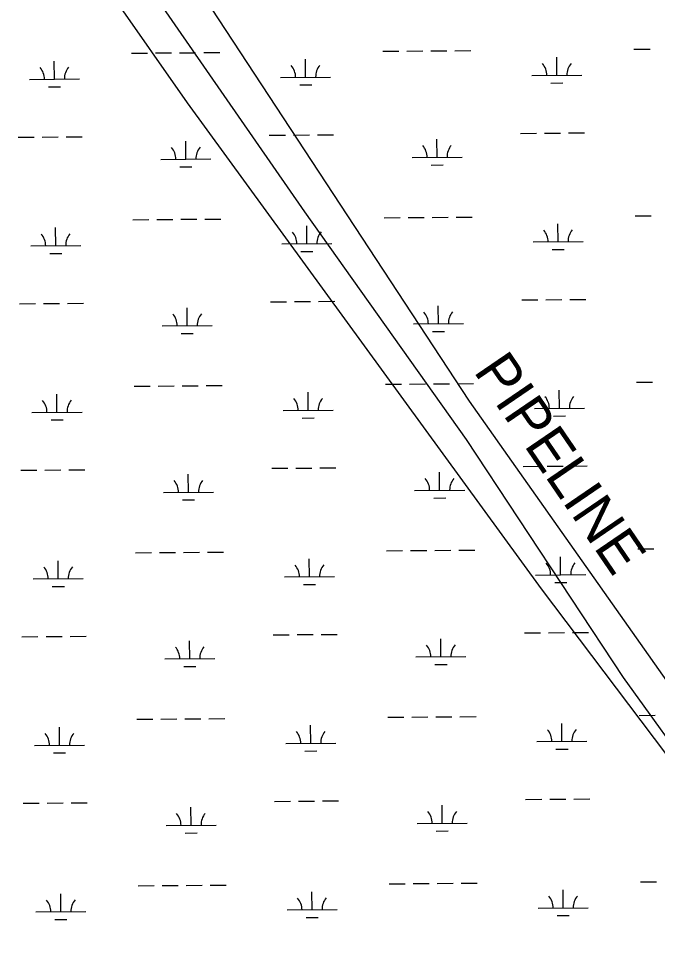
# Model space of a CAD drawing. Extents: x 3540316 to 3578335, y 553172 to 578787.
# Drawn here: x 3564138 to 3565414, y 573314 to 575191 of the extents above; entities that cross this region are included whole.
import ezdxf

# ---------------------------------------------------------------- set-up
doc = ezdxf.new("R2010")
doc.units = 0
for name, color, linetype in [('V-SITE-VEGE', 7, 'Continuous'), ('V-UTIL-IDEN', 7, 'Continuous'), ('V-UTIL-LINE', 7, 'Continuous'), ('V-WETL-SWMP', 7, 'Continuous')]:
    doc.layers.add(name, color=color, linetype=linetype)

msp = doc.modelspace()

# ---------------------------------------------------------------- linework, layer by layer
at = {"layer": 'V-SITE-VEGE'}
for p, q in [((3563725.901, 576091.205), (3564474.6380000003, 575023.2440000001)), ((3565038.4990000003, 574426.854), (3564456.148, 575314.5069999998)), ((3564474.6380000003, 575023.2440000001), (3565181.7770000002, 574052.3740000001)), ((3566156.982, 572841.094), (3565038.4990000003, 574426.854)), ((3565181.7770000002, 574052.3740000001), (3565579.253, 573525.329))]:
    msp.add_line(p, q, dxfattribs=at)
at = {"layer": 'V-UTIL-LINE'}
msp.add_lwpolyline([(3563283.7893940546, 576897.1081793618), (3563728.47550468, 576240.184493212), (3564254.013453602, 575461.9840496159), (3564708.8065440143, 574805.0613634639), (3565032.214897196, 574350.268273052), (3565345.516270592, 573875.2622230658), (3565658.8176439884, 573440.683092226), (3566012.54593653, 572935.3581028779), (3566477.44500673, 572278.434416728), (3566790.746380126, 571793.3223869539), (3567073.7288141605, 571348.6362763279), (3567296.0713694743, 570994.908983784)], dxfattribs=at)
at = {"layer": 'V-WETL-SWMP'}
for p, q in [((3564363.4235350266, 575122.2325045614), (3564395.4225842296, 575122.4791808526)), ((3564411.4221088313, 575122.602518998), (3564443.421158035, 575122.8491952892)), ((3564459.4206826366, 575122.9725334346), (3564491.41973184, 575123.2192097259)), ((3564507.4192564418, 575123.3425478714), (3564539.418305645, 575123.5892241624)), ((3564865.3166221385, 575126.1015296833), (3564897.315671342, 575126.3482059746)), ((3564913.3151959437, 575126.4715441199), (3564945.3142451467, 575126.7182204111)), ((3564961.313769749, 575126.8415585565), (3564993.3128189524, 575127.0882348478)), ((3565009.3123435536, 575127.2115729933), (3565041.3113927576, 575127.4582492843)), ((3565367.2097092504, 575129.9705548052), (3565399.208758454, 575130.2172310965)), ((3564209.227279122, 575070.3003242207), (3564208.9497688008, 575106.2992509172)), ((3564711.120366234, 575074.1693493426), (3564710.842855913, 575110.1682760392)), ((3565213.013453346, 575078.0383744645), (3565212.7359430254, 575114.0373011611)), ((3564159.228764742, 575069.9148925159), (3564259.2257935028, 575070.6857559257)), ((3564661.121851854, 575073.7839176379), (3564761.1188806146, 575074.5547810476)), ((3565163.014938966, 575077.6529427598), (3565263.011967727, 575078.4238061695)), ((3564197.346587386, 575054.7772806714), (3564221.3458742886, 575054.9622878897)), ((3564699.239674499, 575058.6463057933), (3564723.238961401, 575058.8313130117)), ((3565201.132761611, 575062.5153309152), (3565225.132048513, 575062.7003381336)), ((3564136.7112816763, 574954.3058902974), (3564168.7103308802, 574954.5525665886)), ((3564184.7098554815, 574954.6759047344), (3564216.708904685, 574954.9225810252)), ((3564232.708429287, 574955.0459191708), (3564264.7074784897, 574955.2925954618)), ((3564638.6043687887, 574958.1749154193), (3564670.6034179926, 574958.4215917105)), ((3564686.602942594, 574958.5449298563), (3564718.6019917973, 574958.7916061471)), ((3564734.601516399, 574958.9149442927), (3564766.6005656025, 574959.1616205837)), ((3564973.7963310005, 574914.3274895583), (3564973.518820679, 574950.3264162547)), ((3565140.497455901, 574962.0439405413), (3565172.4965051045, 574962.2906168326)), ((3565188.496029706, 574962.4139549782), (3565220.4950789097, 574962.660631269)), ((3565236.494603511, 574962.7839694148), (3565268.493652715, 574963.0306457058)), ((3564471.903243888, 574910.4584644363), (3564471.625733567, 574946.4573911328)), ((3564923.7978166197, 574913.9420578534), (3565023.7948453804, 574914.7129212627)), ((3564421.9047295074, 574910.0730327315), (3564521.9017582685, 574910.8438961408)), ((3564460.022552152, 574894.9354208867), (3564484.0218390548, 574895.1204281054)), ((3564961.915639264, 574898.8044460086), (3564985.9149261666, 574898.9894532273)), ((3564365.9880001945, 574789.5674229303), (3564397.9870493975, 574789.8140992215)), ((3564413.9865739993, 574789.9374373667), (3564445.9856232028, 574790.1841136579)), ((3564461.9851478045, 574790.3074518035), (3564493.9841970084, 574790.5541280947)), ((3564509.9837216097, 574790.6774662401), (3564541.982770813, 574790.9241425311)), ((3564867.8810873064, 574793.4364480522), (3564899.88013651, 574793.6831243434)), ((3564915.879661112, 574793.8064624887), (3564947.8787103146, 574794.05313878)), ((3564963.878234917, 574794.1764769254), (3564995.8772841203, 574794.4231532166)), ((3565011.8768087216, 574794.5464913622), (3565043.8758579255, 574794.7931676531)), ((3565215.577918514, 574745.3732928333), (3565215.300408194, 574781.3722195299)), ((3565369.7741744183, 574797.3054731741), (3565401.773223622, 574797.5521494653)), ((3564211.79174429, 574737.6352425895), (3564211.5142339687, 574773.634169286)), ((3564713.684831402, 574741.5042677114), (3564713.407321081, 574777.5031944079)), ((3565165.579404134, 574744.9878611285), (3565265.576432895, 574745.7587245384)), ((3564161.79322991, 574737.2498108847), (3564261.7902586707, 574738.0206742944)), ((3564663.686317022, 574741.1188360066), (3564763.683345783, 574741.8896994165)), ((3564701.8041396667, 574725.9812241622), (3564725.803426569, 574726.1662313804)), ((3565203.697226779, 574729.8502492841), (3565227.696513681, 574730.0352565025)), ((3564199.9110525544, 574722.1121990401), (3564223.9103394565, 574722.2972062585)), ((3564139.2757468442, 574621.640808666), (3564171.274796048, 574621.8874849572)), ((3564187.27432065, 574622.010823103), (3564219.273369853, 574622.2574993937)), ((3564235.272894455, 574622.3808375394), (3564267.271943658, 574622.6275138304)), ((3564474.467709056, 574577.7933828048), (3564474.190198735, 574613.7923095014)), ((3564641.1688339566, 574625.5098337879), (3564673.1678831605, 574625.7565100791)), ((3564689.167407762, 574625.8798482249), (3564721.1664569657, 574626.1265245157)), ((3564737.165981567, 574626.2498626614), (3564769.1650307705, 574626.4965389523)), ((3564976.3607961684, 574581.6624079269), (3564976.0832858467, 574617.6613346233)), ((3565143.0619210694, 574629.3788589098), (3565175.0609702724, 574629.625535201)), ((3565191.060494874, 574629.7488733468), (3565223.0595440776, 574629.9955496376)), ((3565239.059068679, 574630.1188877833), (3565271.058117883, 574630.3655640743)), ((3564424.4691946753, 574577.4079511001), (3564524.4662234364, 574578.1788145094)), ((3564926.362281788, 574581.276976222), (3565026.3593105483, 574582.0478396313)), ((3564462.58701732, 574562.2703392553), (3564486.5863042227, 574562.455346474)), ((3564964.480104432, 574566.1393643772), (3564988.4793913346, 574566.3243715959)), ((3565372.3386395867, 574464.6403915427), (3565404.3376887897, 574464.8870678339)), ((3564368.5524653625, 574456.9023412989), (3564400.5515145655, 574457.1490175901)), ((3564416.5510391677, 574457.2723557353), (3564448.5500883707, 574457.5190320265)), ((3564464.5496129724, 574457.6423701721), (3564496.5486621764, 574457.8890464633)), ((3564512.5481867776, 574458.0123846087), (3564544.547235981, 574458.2590608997)), ((3564716.2492965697, 574408.83918608), (3564715.9717862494, 574444.8381127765)), ((3564870.4455524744, 574460.7713664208), (3564902.444601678, 574461.018042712)), ((3564918.44412628, 574461.1413808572), (3564950.443175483, 574461.3880571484)), ((3564966.4427000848, 574461.511395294), (3564998.4417492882, 574461.7580715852)), ((3565014.4412738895, 574461.8814097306), (3565046.4403230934, 574462.1280860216)), ((3565218.1423836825, 574412.7082112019), (3565217.864873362, 574448.7071378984)), ((3564214.356209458, 574404.970160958), (3564214.0786991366, 574440.9690876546)), ((3564666.25078219, 574408.4537543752), (3564766.247810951, 574409.224617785)), ((3565168.143869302, 574412.3227794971), (3565268.140898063, 574413.0936429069)), ((3564164.357695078, 574404.5847292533), (3564264.354723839, 574405.355592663)), ((3564202.4755177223, 574389.4471174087), (3564226.4748046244, 574389.6321246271)), ((3564704.3686048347, 574393.3161425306), (3564728.3678917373, 574393.501149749)), ((3565206.261691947, 574397.1851676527), (3565230.260978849, 574397.370174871)), ((3564691.7318729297, 574293.2147665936), (3564723.7309221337, 574293.4614428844)), ((3564739.730446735, 574293.5847810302), (3564771.7294959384, 574293.8314573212)), ((3565145.6263862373, 574296.7137772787), (3565177.625435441, 574296.9604535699)), ((3565193.624960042, 574297.0837917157), (3565225.6240092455, 574297.3304680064)), ((3565241.623533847, 574297.4538061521), (3565273.6225830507, 574297.7004824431)), ((3564141.840212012, 574288.9757270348), (3564173.839261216, 574289.2224033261)), ((3564189.838785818, 574289.3457414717), (3564221.8378350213, 574289.5924177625)), ((3564237.837359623, 574289.7157559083), (3564269.836408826, 574289.9624321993)), ((3564477.032174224, 574245.1283011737), (3564476.754663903, 574281.1272278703)), ((3564643.733299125, 574292.8447521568), (3564675.7323483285, 574293.091428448)), ((3564978.9252613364, 574248.9973262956), (3564978.6477510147, 574284.9962529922)), ((3564427.0336598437, 574244.742869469), (3564527.0306886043, 574245.5137328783)), ((3564928.926746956, 574248.6118945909), (3565028.923775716, 574249.3827580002)), ((3564465.151482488, 574229.6052576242), (3564489.1507693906, 574229.7902648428)), ((3564967.0445696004, 574233.4742827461), (3564991.0438565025, 574233.6592899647)), ((3564371.1169305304, 574124.2372596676), (3564403.1159797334, 574124.4839359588)), ((3564419.1155043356, 574124.6072741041), (3564451.114553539, 574124.8539503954)), ((3564467.1140781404, 574124.9772885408), (3564499.1131273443, 574125.223964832)), ((3564515.1126519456, 574125.3473029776), (3564547.111701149, 574125.5939792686)), ((3564873.0100176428, 574128.1062847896), (3564905.0090668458, 574128.3529610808)), ((3564921.008591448, 574128.476299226), (3564953.007640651, 574128.7229755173)), ((3564969.0071652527, 574128.8463136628), (3565001.006214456, 574129.092989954)), ((3565017.0057390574, 574129.2163280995), (3565049.0047882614, 574129.4630043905)), ((3565374.9031047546, 574131.9753099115), (3565406.902153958, 574132.2219862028)), ((3564216.920674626, 574072.3050793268), (3564216.643164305, 574108.3040060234)), ((3564718.813761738, 574076.1741044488), (3564718.5362514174, 574112.1730311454)), ((3565220.7068488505, 574080.0431295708), (3565220.4293385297, 574116.0420562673)), ((3564166.922160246, 574071.9196476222), (3564266.919189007, 574072.6905110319)), ((3564668.815247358, 574075.7886727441), (3564768.812276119, 574076.5595361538)), ((3565170.7083344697, 574079.657697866), (3565270.705363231, 574080.4285612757)), ((3564205.0399828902, 574056.7820357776), (3564229.039269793, 574056.967042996)), ((3564706.9330700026, 574060.6510608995), (3564730.932356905, 574060.8360681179)), ((3565208.826157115, 574064.5200860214), (3565232.825444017, 574064.7050932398)), ((3564144.4046771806, 573956.3106454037), (3564176.403726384, 573956.5573216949)), ((3564192.403250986, 573956.6806598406), (3564224.4023001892, 573956.9273361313)), ((3564240.401824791, 573957.0506742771), (3564272.400873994, 573957.2973505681)), ((3564646.297764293, 573960.1796705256), (3564678.296813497, 573960.4263468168)), ((3564694.2963380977, 573960.5496849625), (3564726.2953873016, 573960.7963612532)), ((3564742.294911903, 573960.919699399), (3564774.2939611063, 573961.16637569)), ((3565148.1908514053, 573964.0486956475), (3565180.1899006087, 573964.2953719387)), ((3565196.18942521, 573964.4187100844), (3565228.1884744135, 573964.6653863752)), ((3565244.1879990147, 573964.788724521), (3565276.1870482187, 573965.0354008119)), ((3564479.596639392, 573912.4632195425), (3564479.3191290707, 573948.462146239)), ((3564981.4897265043, 573916.3322446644), (3564981.2122161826, 573952.331171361)), ((3564429.5981250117, 573912.0777878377), (3564529.5951537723, 573912.848651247)), ((3564931.491212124, 573915.9468129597), (3565031.488240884, 573916.717676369)), ((3564969.6090347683, 573900.8092011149), (3564993.6083216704, 573900.9942083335)), ((3564467.7159476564, 573896.940175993), (3564491.7152345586, 573897.1251832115)), ((3564373.681395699, 573791.5721780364), (3564405.6804449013, 573791.8188543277)), ((3564421.6799695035, 573791.942192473), (3564453.679018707, 573792.1888687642)), ((3564469.6785433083, 573792.3122069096), (3564501.677592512, 573792.5588832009)), ((3564517.6771171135, 573792.6822213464), (3564549.676166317, 573792.9288976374)), ((3564875.5744828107, 573795.4412031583), (3564907.573532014, 573795.6878794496)), ((3564923.573056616, 573795.8112175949), (3564955.572105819, 573796.0578938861)), ((3564971.5716304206, 573796.1812320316), (3565003.570679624, 573796.4279083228)), ((3565019.570204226, 573796.5512464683), (3565051.5692534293, 573796.7979227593)), ((3565377.4675699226, 573799.3102282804), (3565409.466619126, 573799.5569045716)), ((3564219.4851397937, 573739.6399976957), (3564219.207629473, 573775.6389243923)), ((3564721.378226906, 573743.5090228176), (3564721.1007165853, 573779.5079495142)), ((3565223.2713140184, 573747.3780479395), (3565222.9938036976, 573783.3769746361)), ((3564169.486625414, 573739.2545659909), (3564269.483654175, 573740.0254294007)), ((3564671.3797125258, 573743.1235911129), (3564771.376741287, 573743.8944545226)), ((3565173.272799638, 573746.9926162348), (3565273.2698283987, 573747.7634796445)), ((3565211.390622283, 573731.8550043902), (3565235.389909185, 573732.0400116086)), ((3564207.604448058, 573724.1169541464), (3564231.603734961, 573724.3019613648)), ((3564709.4975351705, 573727.9859792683), (3564733.496822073, 573728.1709864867)), ((3564146.9691423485, 573623.6455637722), (3564178.9681915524, 573623.8922400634)), ((3564194.9677161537, 573624.0155782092), (3564226.966765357, 573624.2622545)), ((3564242.966289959, 573624.3855926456), (3564274.965339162, 573624.6322689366)), ((3564648.862229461, 573627.5145888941), (3564680.861278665, 573627.7612651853)), ((3564696.8608032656, 573627.8846033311), (3564728.8598524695, 573628.1312796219)), ((3564744.859377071, 573628.2546177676), (3564776.8584262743, 573628.5012940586)), ((3564984.0541916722, 573583.667163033), (3564983.776681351, 573619.6660897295)), ((3565150.755316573, 573631.3836140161), (3565182.7543657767, 573631.6302903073)), ((3565198.753890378, 573631.753628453), (3565230.7529395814, 573632.0003047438)), ((3565246.752464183, 573632.1236428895), (3565278.7515133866, 573632.3703191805)), ((3564482.16110456, 573579.7981379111), (3564481.8835942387, 573615.7970646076)), ((3564432.1625901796, 573579.4127062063), (3564532.15961894, 573580.1835696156)), ((3564934.055677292, 573583.2817313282), (3565034.0527060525, 573584.0525947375)), ((3564470.2804128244, 573564.2750943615), (3564494.2796997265, 573564.4601015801)), ((3564972.1734999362, 573568.1441194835), (3564996.1727868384, 573568.329126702)), ((3564376.2458608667, 573458.907096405), (3564408.2449100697, 573459.1537726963)), ((3564424.2444346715, 573459.2771108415), (3564456.243483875, 573459.5237871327)), ((3564472.243008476, 573459.6471252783), (3564504.24205768, 573459.8938015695)), ((3564520.241582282, 573460.017139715), (3564552.240631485, 573460.2638160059)), ((3564878.1389479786, 573462.776121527), (3564910.137997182, 573463.0227978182)), ((3564926.137521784, 573463.1461359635), (3564958.136570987, 573463.3928122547)), ((3564974.1360955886, 573463.5161504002), (3565006.135144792, 573463.7628266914)), ((3565022.1346693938, 573463.8861648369), (3565054.1337185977, 573464.1328411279)), ((3565225.8357791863, 573414.7129663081), (3565225.5582688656, 573450.7118930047)), ((3565380.0320350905, 573466.6451466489), (3565412.031084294, 573466.8918229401)), ((3564222.049604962, 573406.9749160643), (3564221.772094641, 573442.9738427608)), ((3564723.942692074, 573410.8439411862), (3564723.665181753, 573446.8428678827)), ((3565175.837264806, 573414.3275346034), (3565275.8342935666, 573415.0983980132)), ((3564172.051090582, 573406.5894843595), (3564272.048119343, 573407.3603477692)), ((3564673.9441776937, 573410.4585094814), (3564773.9412064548, 573411.2293728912)), ((3564712.0620003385, 573395.3208976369), (3564736.061287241, 573395.5059048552)), ((3565213.9550874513, 573399.1899227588), (3565237.954374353, 573399.3749299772)), ((3564210.168913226, 573391.451872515), (3564234.1682001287, 573391.6368797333))]:
    msp.add_line(p, q, dxfattribs=at)
for centre, radius, start, end in [((3565157.768498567, 575078.0873159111), 35.24628790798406, 359.6698565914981, 41.21351492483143), ((3565268.251087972, 575078.9390110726), 35.24628790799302, 139.6698534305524, 181.21351176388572), ((3564153.982324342, 575070.3492656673), 35.24628790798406, 359.6698565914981, 41.21351492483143), ((3564264.464913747, 575071.2009608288), 35.24628790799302, 139.6698534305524, 181.21351176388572), ((3564655.875411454, 575074.2182907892), 35.24628790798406, 359.6698565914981, 41.21351492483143), ((3564766.358000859, 575075.0699859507), 35.24628790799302, 139.6698534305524, 181.21351176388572), ((3564416.6582891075, 574910.5074058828), 35.24628790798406, 359.6698565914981, 41.21351492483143), ((3564527.140878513, 574911.3591010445), 35.24628790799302, 139.6698534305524, 181.21351176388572), ((3564918.55137622, 574914.3764310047), 35.24628790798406, 359.6698565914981, 41.21351492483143), ((3565029.033965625, 574915.2281261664), 35.24628790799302, 139.6698534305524, 181.21351176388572), ((3564658.439876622, 574741.553209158), 35.24628790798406, 359.6698565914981, 41.21351492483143), ((3564768.9224660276, 574742.4049043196), 35.24628790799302, 139.6698534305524, 181.21351176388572), ((3565160.332963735, 574745.4222342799), 35.24628790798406, 359.6698565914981, 41.21351492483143), ((3565270.81555314, 574746.2739294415), 35.24628790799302, 139.6698534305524, 181.21351176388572), ((3564156.5467895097, 574737.684184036), 35.24628790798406, 359.6698565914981, 41.21351492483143), ((3564267.0293789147, 574738.5358791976), 35.24628790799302, 139.6698534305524, 181.21351176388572), ((3564419.2227542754, 574577.8423242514), 35.24628790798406, 359.6698565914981, 41.21351492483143), ((3564529.705343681, 574578.694019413), 35.24628790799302, 139.6698534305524, 181.21351176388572), ((3564921.115841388, 574581.7113493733), 35.24628790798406, 359.6698565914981, 41.21351492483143), ((3565031.598430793, 574582.5630445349), 35.24628790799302, 139.6698534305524, 181.21351176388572), ((3564159.1112546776, 574405.0191024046), 35.24628790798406, 359.6698565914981, 41.21351492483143), ((3564269.593844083, 574405.8707975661), 35.24628790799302, 139.6698534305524, 181.21351176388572), ((3564661.0043417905, 574408.8881275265), 35.24628790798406, 359.6698565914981, 41.21351492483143), ((3564771.4869311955, 574409.7398226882), 35.24628790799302, 139.6698534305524, 181.21351176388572), ((3565162.897428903, 574412.7571526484), 35.24628790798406, 359.6698565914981, 41.21351492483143), ((3565273.380018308, 574413.6088478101), 35.24628790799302, 139.6698534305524, 181.21351176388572), ((3564421.7872194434, 574245.1772426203), 35.24628790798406, 359.6698565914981, 41.21351492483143), ((3564532.269808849, 574246.0289377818), 35.24628790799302, 139.6698534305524, 181.21351176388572), ((3564923.6803065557, 574249.0462677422), 35.24628790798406, 359.6698565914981, 41.21351492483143), ((3565034.1628959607, 574249.8979629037), 35.24628790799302, 139.6698534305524, 181.21351176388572), ((3564161.675719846, 574072.3540207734), 35.24628790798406, 359.6698565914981, 41.21351492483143), ((3564272.158309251, 574073.205715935), 35.24628790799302, 139.6698534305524, 181.21351176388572), ((3564663.5688069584, 574076.2230458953), 35.24628790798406, 359.6698565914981, 41.21351492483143), ((3564774.0513963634, 574077.0747410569), 35.24628790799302, 139.6698534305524, 181.21351176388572), ((3565165.4618940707, 574080.0920710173), 35.24628790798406, 359.6698565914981, 41.21351492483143), ((3565275.9444834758, 574080.9437661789), 35.24628790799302, 139.6698534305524, 181.21351176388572), ((3564926.2447717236, 573916.381186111), 35.24628790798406, 359.6698565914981, 41.21351492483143), ((3565036.7273611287, 573917.2328812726), 35.24628790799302, 139.6698534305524, 181.21351176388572), ((3564424.3516846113, 573912.5121609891), 35.24628790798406, 359.6698565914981, 41.21351492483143), ((3564534.834274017, 573913.3638561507), 35.24628790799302, 139.6698534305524, 181.21351176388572), ((3565168.0263592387, 573747.4269893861), 35.24628790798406, 359.6698565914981, 41.21351492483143), ((3565278.5089486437, 573748.2786845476), 35.24628790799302, 139.6698534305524, 181.21351176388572), ((3564164.240185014, 573739.6889391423), 35.24628790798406, 359.6698565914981, 41.21351492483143), ((3564274.722774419, 573740.5406343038), 35.24628790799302, 139.6698534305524, 181.21351176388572), ((3564666.1332721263, 573743.5579642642), 35.24628790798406, 359.6698565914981, 41.21351492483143), ((3564776.6158615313, 573744.4096594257), 35.24628790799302, 139.6698534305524, 181.21351176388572), ((3564426.916149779, 573579.8470793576), 35.24628790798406, 359.6698565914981, 41.21351492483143), ((3564537.3987391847, 573580.6987745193), 35.24628790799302, 139.6698534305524, 181.21351176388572), ((3564928.809236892, 573583.7161044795), 35.24628790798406, 359.6698565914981, 41.21351492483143), ((3565039.291826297, 573584.5677996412), 35.24628790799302, 139.6698534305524, 181.21351176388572), ((3564166.804650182, 573407.0238575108), 35.24628790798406, 359.6698565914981, 41.21351492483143), ((3564277.287239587, 573407.8755526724), 35.24628790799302, 139.6698534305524, 181.21351176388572), ((3564668.6977372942, 573410.8928826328), 35.24628790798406, 359.6698565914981, 41.21351492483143), ((3564779.1803266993, 573411.7445777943), 35.24628790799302, 139.6698534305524, 181.21351176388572), ((3565170.5908244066, 573414.7619077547), 35.24628790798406, 359.6698565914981, 41.21351492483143), ((3565281.0734138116, 573415.6136029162), 35.24628790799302, 139.6698534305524, 181.21351176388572)]:
    msp.add_arc(centre, radius, start, end, dxfattribs=at)

# ---------------------------------------------------------------- texts
at = {"layer": 'V-UTIL-IDEN'}
msp.add_text('PIPELINE', height=82.999832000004, rotation=304.3210444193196, dxfattribs=at).set_placement((3565045.3208709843, 574486.78400002))

doc.saveas('drawing.dxf')
